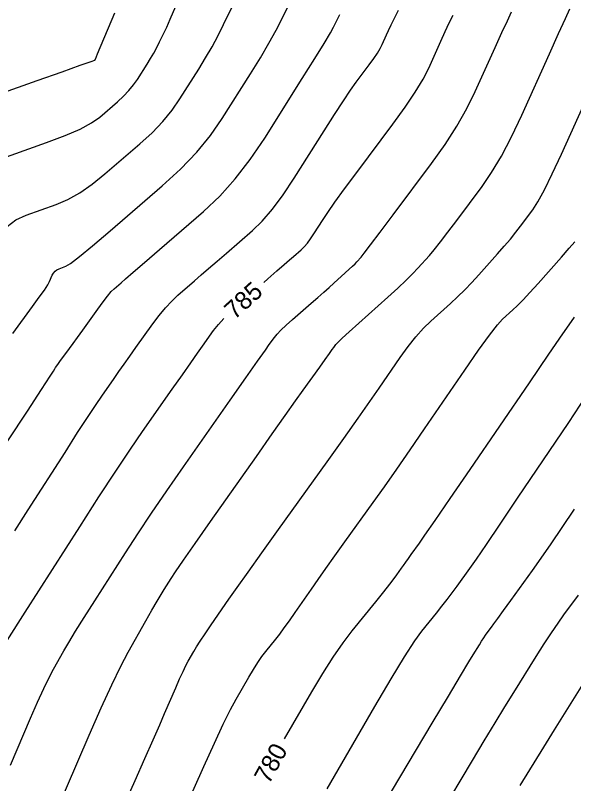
# Model space of a CAD drawing. Extents: x 2082232 to 2083549, y 592624 to 593832.
# Drawn here: x 2082879.29 to 2082901.08, y 593765.16 to 593795.14 of the extents above; entities that cross this region are included whole.
import ezdxf

# ---------------------------------------------------------------- set-up
doc = ezdxf.new("R2010")
doc.units = 0
doc.layers.add('DT_X_Contour_Major', color=7, linetype='Continuous')
doc.layers.add('DT_X_Contour_Minor', color=7, linetype='Continuous')

msp = doc.modelspace()

# ---------------------------------------------------------------- linework, layer by layer
at = {"layer": 'DT_X_Contour_Major'}
for points in [[(2082878.422, 593789.439), (2082880.51, 593790.178), (2082881.227, 593790.449), (2082881.812, 593790.705), (2082882.266, 593790.947), (2082882.587, 593791.174), (2082883.27, 593791.763), (2082883.511, 593791.984), (2082883.723, 593792.204), (2082883.905, 593792.424), (2082884.059, 593792.644), (2082884.428, 593793.231), (2082884.562, 593793.451), (2082884.688, 593793.67), (2082884.806, 593793.888), (2082884.915, 593794.105), (2082885.195, 593794.683), (2082885.338, 593794.995), (2082885.556, 593795.497)], [(2082888.984, 593784.721), (2082889.143, 593784.86), (2082889.493, 593785.166), (2082889.777, 593785.413), (2082889.993, 593785.601), (2082890.142, 593785.73), (2082890.45, 593785.996), (2082890.567, 593786.109), (2082890.689, 593786.251), (2082890.816, 593786.42), (2082890.946, 593786.617), (2082891.3, 593787.179), (2082891.482, 593787.452), (2082891.762, 593787.848), (2082892.141, 593788.367), (2082892.617, 593789.01), (2082894.019, 593790.889), (2082894.501, 593791.555), (2082894.896, 593792.143), (2082895.204, 593792.654), (2082895.426, 593793.086), (2082895.9, 593794.137), (2082896.071, 593794.512), (2082896.229, 593794.85), (2082896.374, 593795.152)], [(2082878.974, 593770.749), (2082879.677, 593771.851), (2082881.8, 593775.18), (2082882.551, 593776.349), (2082883.211, 593777.36), (2082883.779, 593778.213), (2082884.257, 593778.908), (2082885.41, 593780.549), (2082885.809, 593781.116), (2082886.139, 593781.585), (2082886.403, 593781.958), (2082886.598, 593782.234), (2082887.029, 593782.84), (2082887.219, 593783.081), (2082887.429, 593783.311)], [(2082889.797, 593766.908), (2082890.864, 593768.744), (2082891.295, 593769.465), (2082891.701, 593770.102), (2082892.083, 593770.654), (2082892.44, 593771.123), (2082893.358, 593772.259), (2082893.668, 593772.644), (2082893.909, 593772.947), (2082894.081, 593773.169), (2082894.184, 593773.309), (2082894.368, 593773.573), (2082894.443, 593773.68), (2082894.531, 593773.805), (2082894.631, 593773.946), (2082894.745, 593774.104), (2082895.064, 593774.549), (2082895.277, 593774.854), (2082895.678, 593775.434), (2082896.265, 593776.29), (2082897.04, 593777.421), (2082899.355, 593780.806), (2082900.116, 593781.918), (2082900.664, 593782.716), (2082900.998, 593783.199), (2082901.118, 593783.368)]]:
    msp.add_lwpolyline(points, dxfattribs=at)
at = {"layer": 'DT_X_Contour_Minor'}
for points in [[(2082878.964, 593786.906), (2082879.305, 593787.159), (2082879.713, 593787.347), (2082880.887, 593787.764), (2082881.336, 593787.955), (2082881.803, 593788.217), (2082882.286, 593788.55), (2082882.786, 593788.954), (2082884.143, 593790.124), (2082884.623, 593790.563), (2082885.045, 593791.002), (2082885.408, 593791.44), (2082885.713, 593791.878), (2082886.448, 593793.045), (2082886.715, 593793.482), (2082886.966, 593793.918), (2082887.199, 593794.351), (2082887.417, 593794.783), (2082887.974, 593795.933)], [(2082879.185, 593782.732), (2082879.963, 593783.782), (2082880.223, 593784.139), (2082880.42, 593784.419), (2082880.554, 593784.625), (2082880.625, 593784.755), (2082880.729, 593785.002), (2082880.775, 593785.087), (2082880.836, 593785.158), (2082880.912, 593785.214), (2082881.003, 593785.256), (2082881.265, 593785.349), (2082881.446, 593785.461), (2082881.793, 593785.73), (2082882.306, 593786.153), (2082882.985, 593786.733), (2082885.017, 593788.486), (2082885.735, 593789.143), (2082886.367, 593789.8), (2082886.91, 593790.456), (2082887.367, 593791.112), (2082888.467, 593792.86), (2082888.854, 593793.486), (2082889.189, 593794.055), (2082889.472, 593794.565), (2082889.703, 593795.018), (2082890.25, 593796.147)], [(2082879.093, 593765.889), (2082879.88, 593767.713), (2082880.157, 593768.345), (2082880.399, 593768.875), (2082880.605, 593769.301), (2082880.777, 593769.624), (2082881.186, 593770.348), (2082881.376, 593770.674), (2082881.64, 593771.107), (2082881.978, 593771.648), (2082882.389, 593772.297), (2082883.585, 593774.172), (2082884.063, 593774.909), (2082884.6, 593775.714), (2082885.196, 593776.587), (2082885.852, 593777.528), (2082887.678, 593780.127), (2082888.286, 593780.993), (2082888.743, 593781.643), (2082889.048, 593782.075), (2082889.2, 593782.291), (2082889.404, 593782.577), (2082889.505, 593782.701), (2082889.655, 593782.858), (2082889.855, 593783.048), (2082890.103, 593783.27), (2082890.832, 593783.907), (2082891.092, 593784.135), (2082891.326, 593784.341), (2082891.535, 593784.525), (2082891.717, 593784.688), (2082892.167, 593785.091), (2082892.323, 593785.231), (2082892.451, 593785.351), (2082892.552, 593785.45), (2082892.625, 593785.528), (2082892.785, 593785.707), (2082892.908, 593785.86), (2082893.157, 593786.186), (2082893.531, 593786.683), (2082894.031, 593787.351), (2082895.533, 593789.364), (2082896.062, 593790.106), (2082896.523, 593790.819), (2082896.916, 593791.506), (2082897.241, 593792.165), (2082898.018, 593793.886), (2082898.283, 593794.471), (2082898.495, 593794.933), (2082898.654, 593795.272)], [(2082879.272, 593775.025), (2082879.794, 593775.841), (2082881.227, 593778.089), (2082881.72, 593778.859), (2082882.124, 593779.482), (2082882.438, 593779.958), (2082882.663, 593780.287), (2082883.142, 593780.97), (2082883.331, 593781.238), (2082883.536, 593781.528), (2082883.758, 593781.841), (2082883.996, 593782.177), (2082884.655, 593783.102), (2082884.901, 593783.433), (2082885.147, 593783.729), (2082885.391, 593783.992), (2082885.634, 593784.22), (2082886.28, 593784.785), (2082886.539, 593785.012), (2082886.833, 593785.267), (2082887.162, 593785.552), (2082887.525, 593785.865), (2082888.54, 593786.741), (2082888.928, 593787.115), (2082889.329, 593787.58), (2082889.745, 593788.137), (2082890.175, 593788.786), (2082891.341, 593790.638), (2082891.748, 593791.277), (2082892.092, 593791.807), (2082892.375, 593792.226), (2082892.596, 593792.536), (2082893.102, 593793.214), (2082893.276, 593793.455), (2082893.419, 593793.667), (2082893.53, 593793.852), (2082893.61, 593794.008), (2082893.781, 593794.387), (2082893.859, 593794.554), (2082893.963, 593794.768), (2082894.094, 593795.031), (2082894.251, 593795.342)], [(2082880.845, 593763.976), (2082882.175, 593767.057), (2082882.644, 593768.126), (2082883.052, 593769.02), (2082883.401, 593769.74), (2082883.691, 593770.286), (2082884.382, 593771.51), (2082884.621, 593771.931), (2082884.821, 593772.277), (2082884.981, 593772.548), (2082885.102, 593772.743), (2082885.37, 593773.164), (2082885.542, 593773.422), (2082885.857, 593773.878), (2082886.313, 593774.534), (2082886.912, 593775.388), (2082888.699, 593777.932), (2082889.316, 593778.809), (2082889.826, 593779.532), (2082890.229, 593780.101), (2082890.525, 593780.516), (2082891.172, 593781.417), (2082891.388, 593781.718), (2082891.551, 593781.945), (2082891.66, 593782.098), (2082891.716, 593782.177), (2082891.793, 593782.291), (2082891.872, 593782.375), (2082892.049, 593782.544), (2082892.324, 593782.797), (2082892.698, 593783.133), (2082893.827, 593784.143), (2082894.218, 593784.498), (2082894.545, 593784.804), (2082894.808, 593785.063), (2082895.006, 593785.274), (2082895.45, 593785.771), (2082895.641, 593785.996), (2082895.884, 593786.299), (2082896.177, 593786.679), (2082896.522, 593787.136), (2082897.508, 593788.458), (2082897.882, 593789.004), (2082898.265, 593789.65), (2082898.657, 593790.397), (2082899.057, 593791.244), (2082900.137, 593793.636), (2082900.495, 593794.429), (2082900.761, 593795.015), (2082900.934, 593795.393)], [(2082877.132, 593791.53), (2082880.133, 593792.593), (2082881.118, 593792.942), (2082881.822, 593793.192), (2082882.246, 593793.343), (2082882.389, 593793.395), (2082882.396, 593793.401), (2082882.399, 593793.404), (2082882.401, 593793.406), (2082882.403, 593793.408), (2082882.405, 593793.411), (2082882.409, 593793.417), (2082882.41, 593793.419), (2082882.411, 593793.422), (2082882.413, 593793.424), (2082882.414, 593793.427), (2082882.417, 593793.433), (2082882.501, 593793.635), (2082883.171, 593795.241)], [(2082878.998, 593778.537), (2082879.758, 593779.701), (2082880.307, 593780.542), (2082880.645, 593781.061), (2082880.773, 593781.257), (2082880.83, 593781.351), (2082880.861, 593781.397), (2082880.908, 593781.465), (2082880.973, 593781.555), (2082881.056, 593781.668), (2082881.299, 593781.996), (2082881.407, 593782.142), (2082881.546, 593782.335), (2082881.717, 593782.574), (2082881.921, 593782.859), (2082882.506, 593783.682), (2082882.711, 593783.963), (2082882.886, 593784.189), (2082883.031, 593784.359), (2082883.147, 593784.475), (2082883.416, 593784.71), (2082883.585, 593784.857), (2082883.89, 593785.121), (2082884.331, 593785.502), (2082884.909, 593786), (2082886.63, 593787.485), (2082887.264, 593788.082), (2082887.873, 593788.757), (2082888.459, 593789.512), (2082889.021, 593790.345), (2082890.487, 593792.674), (2082890.976, 593793.454), (2082891.343, 593794.048), (2082891.588, 593794.455), (2082891.711, 593794.677), (2082891.876, 593795.019), (2082891.95, 593795.168)], [(2082882.849, 593762.793), (2082883.959, 593765.281), (2082884.344, 593766.144), (2082884.665, 593766.868), (2082884.922, 593767.453), (2082885.116, 593767.899), (2082885.549, 593768.903), (2082885.702, 593769.251), (2082885.833, 593769.539), (2082885.945, 593769.77), (2082886.036, 593769.942), (2082886.251, 593770.323), (2082886.354, 593770.494), (2082886.502, 593770.724), (2082886.695, 593771.012), (2082886.932, 593771.358), (2082887.626, 593772.358), (2082887.942, 593772.81), (2082888.371, 593773.414), (2082888.911, 593774.172), (2082889.564, 593775.082), (2082891.455, 593777.715), (2082892.114, 593778.635), (2082892.673, 593779.421), (2082893.132, 593780.074), (2082893.49, 593780.592), (2082894.314, 593781.796), (2082894.62, 593782.223), (2082894.92, 593782.601), (2082895.215, 593782.931), (2082895.505, 593783.212), (2082896.269, 593783.895), (2082896.553, 593784.158), (2082896.835, 593784.432), (2082897.113, 593784.72), (2082897.387, 593785.019), (2082898.114, 593785.835), (2082898.375, 593786.132), (2082898.611, 593786.412), (2082898.824, 593786.675), (2082899.012, 593786.92), (2082899.483, 593787.552), (2082899.686, 593787.865), (2082899.94, 593788.332), (2082900.247, 593788.953), (2082900.605, 593789.728), (2082901.63, 593791.999)], [(2082885.463, 593763.184), (2082886.644, 593765.833), (2082887.056, 593766.742), (2082887.402, 593767.483), (2082887.685, 593768.057), (2082887.904, 593768.462), (2082888.402, 593769.318), (2082888.583, 593769.621), (2082888.754, 593769.889), (2082888.915, 593770.122), (2082889.065, 593770.319), (2082889.451, 593770.797), (2082889.608, 593770.996), (2082889.787, 593771.237), (2082889.99, 593771.518), (2082890.216, 593771.84), (2082890.85, 593772.754), (2082891.11, 593773.126), (2082891.414, 593773.557), (2082891.762, 593774.046), (2082892.154, 593774.593), (2082893.259, 593776.132), (2082893.695, 593776.744), (2082894.175, 593777.427), (2082894.698, 593778.182), (2082895.265, 593779.007), (2082896.835, 593781.301), (2082897.368, 593782.071), (2082897.792, 593782.659), (2082898.106, 593783.065), (2082898.311, 593783.29), (2082898.71, 593783.647), (2082898.884, 593783.812), (2082899.106, 593784.04), (2082899.377, 593784.331), (2082899.695, 593784.684), (2082900.609, 593785.71), (2082900.912, 593786.05), (2082901.135, 593786.302)], [(2082891.456, 593764.954), (2082893.325, 593768.169), (2082893.965, 593769.258), (2082894.484, 593770.111), (2082894.881, 593770.729), (2082895.156, 593771.112), (2082895.728, 593771.82), (2082895.94, 593772.084), (2082896.144, 593772.347), (2082896.341, 593772.608), (2082896.531, 593772.868), (2082897.029, 593773.557), (2082897.286, 593773.922), (2082897.682, 593774.5), (2082898.219, 593775.291), (2082898.897, 593776.296), (2082900.889, 593779.258), (2082901.562, 593780.269)], [(2082893.692, 593764.377), (2082895.565, 593767.528), (2082896.191, 593768.581), (2082896.664, 593769.375), (2082896.986, 593769.911), (2082897.155, 593770.188), (2082897.403, 593770.585), (2082897.491, 593770.725), (2082897.572, 593770.849), (2082897.645, 593770.956), (2082897.709, 593771.046), (2082897.871, 593771.265), (2082897.963, 593771.392), (2082898.12, 593771.608), (2082898.341, 593771.913), (2082898.626, 593772.308), (2082899.472, 593773.479), (2082899.813, 593773.958), (2082900.201, 593774.515), (2082900.637, 593775.151), (2082901.121, 593775.866)], [(2082895.851, 593763.906), (2082897.132, 593766.061), (2082897.593, 593766.833), (2082898.016, 593767.535), (2082898.401, 593768.165), (2082898.747, 593768.725), (2082899.62, 593770.122), (2082899.934, 593770.617), (2082900.218, 593771.052), (2082900.474, 593771.43), (2082900.701, 593771.748), (2082901.27, 593772.52)], [(2082898.995, 593765.086), (2082899.367, 593765.695), (2082899.816, 593766.42), (2082900.34, 593767.261), (2082901.838, 593769.659)]]:
    msp.add_lwpolyline(points, dxfattribs=at)

# ---------------------------------------------------------------- texts
at = {"layer": 'DT_X_Contour_Major'}
for s, rotation, p in [('785', 42.201, (2082887.843, 593783.239)), ('780', 61.0918, (2082889.185, 593765.109))]:
    msp.add_text(s, height=0.7, rotation=rotation, dxfattribs=at).set_placement(p)

doc.saveas('drawing.dxf')
